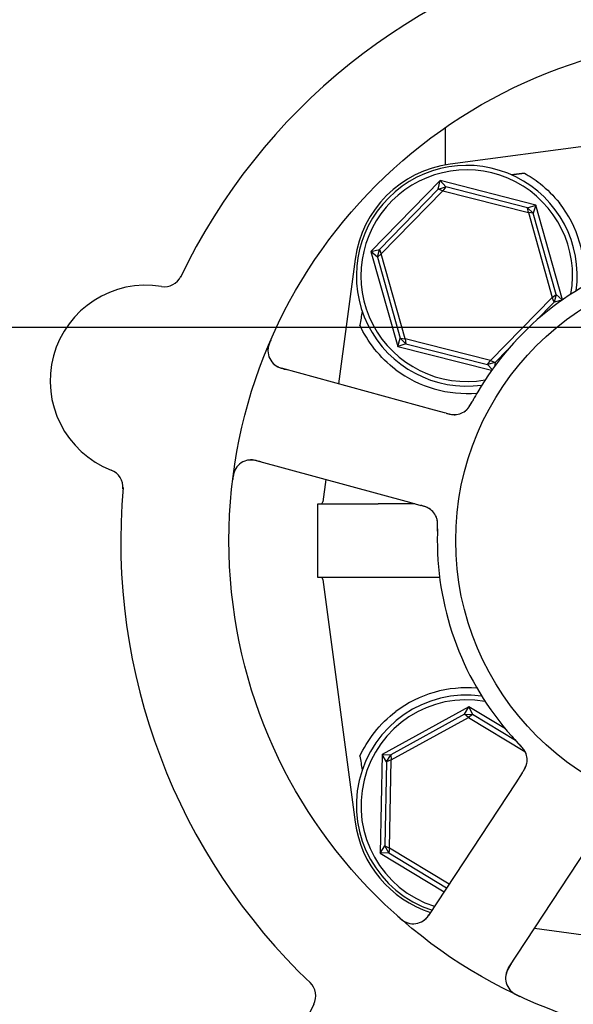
# Model space of a CAD drawing. Header units: inches. Extents: x 24 to 1128, y -74 to 748.
# Tile 541 of 557: x 719.95 to 721.83, y 605.41 to 608.76. Entities that reach past the tile are written whole.
import ezdxf

# ---------------------------------------------------------------- set-up
doc = ezdxf.new("R2010")
doc.units = ezdxf.units.IN
doc.header["$LTSCALE"] = 32
doc.header["$MEASUREMENT"] = 0
doc.layers.add('Dimension (ANSI)', color=7, linetype='Continuous', lineweight=25)
doc.layers.add('Visible (ANSI)', color=7, linetype='Continuous', lineweight=30)
doc.styles.add('Note Text (ANSI)', font='tahoma.ttf')
doc.dimstyles.new('Architectural (ANSI)', dxfattribs={"dimscale": 32, "dimtxt": 0.125, "dimasz": 0.098425, "dimexe": 0.125, "dimexo": 0.0625, "dimgap": 0.031496, "dimtad": 0, "dimtih": 1, "dimtoh": 1, "dimdec": 4, "dimrnd": 1e-08, "dimzin": 3, "dimdsep": 46, "dimlunit": 4, "dimtxsty": 'Note Text (ANSI)', "dimcen": 0.09, "dimdle": 0.393701, "dimclrd": 256, "dimclre": 256, "dimclrt": 256, "dimadec": 0, "dimazin": 3, "dimtfac": 0.96, "dimtofl": 0, "dimtmove": 0, "dimatfit": 3, "dimfxl": 1, "dimfrac": 2, "dimtolj": 1, "dimtzin": 12, "dimlwd": -1, "dimlwe": -1, "dimarcsym": 0})

# ---------------------------------------------------------------- blocks, each defined once
blk = doc.blocks.new('*D17')
at = {"layer": 'Defpoints', "color": 0, "transparency": 16777216}
for p in [(710.5391, 607.7114), (710.5391, 481.7114), (798.7409, 481.7114)]:
    blk.add_point(p, dxfattribs=at)
at = {"layer": 'Dimension (ANSI)', "transparency": 16777216}
for p, q in [((712.5391, 607.7114), (802.7409, 607.7114)), ((798.7409, 604.5618), (798.7409, 544.8012)), ((798.7409, 484.861), (798.7409, 538.6216)), ((712.5391, 481.7114), (802.7409, 481.7114))]:
    blk.add_line(p, q, dxfattribs=at)
for points in [[(798.216, 604.5618), (799.2658, 604.5618), (798.7409, 607.7114)], [(798.216, 484.861), (799.2658, 484.861), (798.7409, 481.7114)]]:
    blk.add_solid(points, dxfattribs=at)
at = {"layer": 'Dimension (ANSI)', "transparency": 16777216, "insert": (792.0089, 543.7933), "char_height": 4, "attachment_point": 1, "style": 'Note Text (ANSI)'}
blk.add_mtext('\\A1;10\'-6"', dxfattribs=at)

msp = doc.modelspace()

# ---------------------------------------------------------------- linework, layer by layer
at = {"layer": 'Visible (ANSI)'}
for p, q in [((721.39434, 608.38904), (721.39434, 608.26263)), ((722.13952, 608.36224), (721.41143, 608.26531)), ((721.37723, 608.20946), (721.14289, 607.96925)), ((721.3712, 608.18091), (721.37723, 608.20946)), ((721.3712, 608.18091), (721.39725, 608.18824)), ((721.37723, 608.20946), (721.39725, 608.18824)), ((721.70243, 608.12663), (721.37723, 608.20946)), ((721.39725, 608.18824), (721.387, 608.17473)), ((721.67469, 608.11757), (721.39725, 608.18824)), ((721.3712, 608.18091), (721.17128, 607.97598)), ((721.17786, 607.96034), (721.387, 608.17473)), ((721.387, 608.17473), (721.3712, 608.18091)), ((721.387, 608.17473), (721.67723, 608.1008)), ((721.67469, 608.11757), (721.70243, 608.12663)), ((721.67469, 608.11757), (721.69406, 608.09867)), ((721.67723, 608.1008), (721.67469, 608.11757)), ((721.70243, 608.12663), (721.69406, 608.09867)), ((721.79303, 607.80452), (721.70243, 608.12663)), ((721.69406, 608.09867), (721.67723, 608.1008)), ((721.67723, 608.1008), (721.75832, 607.81249)), ((721.77158, 607.82307), (721.69406, 608.09867)), ((721.14289, 607.96925), (721.17128, 607.97598)), ((721.1646, 607.94975), (721.14289, 607.96925)), ((721.14289, 607.96925), (721.23375, 607.6462)), ((721.1646, 607.94975), (721.17128, 607.97598)), ((721.17786, 607.96034), (721.1646, 607.94975)), ((721.1646, 607.94975), (721.24212, 607.67415)), ((721.17128, 607.97598), (721.17786, 607.96034)), ((721.25895, 607.67203), (721.17786, 607.96034)), ((721.08919, 607.94307), (721.03275, 607.51911)), ((721.75832, 607.81249), (721.77158, 607.82307)), ((721.77158, 607.82307), (721.7649, 607.79685)), ((721.77158, 607.82307), (721.79259, 607.80421)), ((721.75832, 607.81249), (721.54918, 607.5981)), ((721.70132, 607.73167), (721.7649, 607.79685)), ((721.7649, 607.79685), (721.75832, 607.81249)), ((721.79088, 607.80301), (721.7649, 607.79685)), ((721.23375, 607.6462), (721.24212, 607.67415)), ((721.26149, 607.65526), (721.23375, 607.6462)), ((721.24212, 607.67415), (721.25895, 607.67203)), ((721.26149, 607.65526), (721.24212, 607.67415)), ((721.25895, 607.67203), (721.26149, 607.65526)), ((721.54918, 607.5981), (721.25895, 607.67203)), ((721.26149, 607.65526), (721.53893, 607.58459)), ((721.23375, 607.6462), (721.55248, 607.56501)), ((721.56498, 607.59192), (721.60654, 607.63452)), ((721.53893, 607.58459), (721.54918, 607.5981)), ((721.56498, 607.59192), (721.53893, 607.58459)), ((721.55459, 607.56799), (721.53893, 607.58459)), ((721.54918, 607.5981), (721.56498, 607.59192)), ((721.56498, 607.59192), (721.56212, 607.57837)), ((721.35907, 607.4301), (720.83876, 607.57203)), ((721.39755, 607.4196), (721.35907, 607.4301)), ((720.75323, 607.25849), (721.27354, 607.11655)), ((720.98948, 607.19404), (720.97938, 607.11819)), ((721.27354, 607.11655), (721.31204, 607.10605)), ((720.96184, 607.11141), (721.13545, 607.11141)), ((720.96184, 606.86141), (720.96184, 607.11141)), ((721.29136, 607.11169), (721.16755, 607.11169)), ((721.13545, 606.86141), (720.96184, 606.86141)), ((720.97938, 606.85463), (721.08919, 606.02975)), ((721.37597, 606.86114), (721.16755, 606.86114)), ((721.47489, 606.42193), (721.18092, 606.26006)), ((721.46084, 606.39635), (721.47489, 606.42193)), ((721.47489, 606.42193), (721.4879, 606.39581)), ((721.59966, 606.34648), (721.47489, 606.42193)), ((721.46084, 606.39635), (721.21005, 606.25826)), ((721.2118, 606.24139), (721.47416, 606.38585)), ((721.46084, 606.39635), (721.4879, 606.39581)), ((721.47416, 606.38585), (721.46084, 606.39635)), ((721.4879, 606.39581), (721.47416, 606.38585)), ((721.47416, 606.38585), (721.66552, 606.27014)), ((721.6338, 606.30758), (721.4879, 606.39581)), ((721.18092, 606.26006), (721.17412, 605.92454)), ((721.18092, 606.26006), (721.21005, 606.25826)), ((721.19605, 606.2351), (721.18092, 606.26006)), ((721.19605, 606.2351), (721.21005, 606.25826)), ((721.21005, 606.25826), (721.2118, 606.24139)), ((721.19605, 606.2351), (721.19025, 605.94887)), ((721.2118, 606.24139), (721.19605, 606.2351)), ((721.20573, 605.94195), (721.2118, 606.24139)), ((721.65619, 606.19724), (721.63432, 606.16389)), ((721.63432, 606.16389), (721.33855, 605.7129)), ((721.61031, 605.53466), (721.90609, 605.98565)), ((721.17412, 605.92454), (721.19025, 605.94887)), ((721.19025, 605.94887), (721.20573, 605.94195)), ((721.2033, 605.92516), (721.19025, 605.94887)), ((721.20573, 605.94195), (721.2033, 605.92516)), ((721.4084, 605.8194), (721.20573, 605.94195)), ((721.2033, 605.92516), (721.17412, 605.92454)), ((721.17412, 605.92454), (721.39125, 605.79325)), ((721.2033, 605.92516), (721.39982, 605.80633)), ((721.6986, 605.66929), (722.36809, 605.58016))]:
    msp.add_line(p, q, dxfattribs=at)
for radius in [1.7075, 0.9375]:
    msp.add_circle((722.36809, 606.98641), radius, dxfattribs=at)
for centre, radius, start, end in [((722.36809, 606.98641), 2.075, 102.99965, 154.48395), ((721.46091, 607.89359), 0.375, 97.58266, 172.41734), ((721.46809, 607.88641), 0.375, 352.17396, 277.82604), ((721.46809, 607.88641), 0.35938, 350.02465, 279.97535), ((721.46809, 607.88641), 0.4, 355.00108, 38.18136), ((722.36809, 606.98641), 1, 107.83299, 149.65061), ((720.44117, 607.91156), 0.0625, 260.66113, 334.3534), ((720.37829, 607.5292), 0.325, 80.66113, 248.82247), ((720.85521, 607.63233), 0.0625, 156.88035, 254.7418), ((721.46809, 607.88641), 0.4, 232.97261, 274.99892), ((721.4255, 607.47676), 0.0625, 272.31583, 312.22862), ((720.73678, 607.19819), 0.0625, 74.7418, 172.60325), ((720.23831, 607.16787), 0.0625, 355.1302, 68.82247), ((722.36809, 606.98641), 2.075, 174.99965, 226.48395), ((720.97164, 607.11923), 0.00781, 270, 352.41734), ((721.30708, 607.04262), 0.0625, 17.2706, 58.30345), ((722.36809, 606.98641), 1, 179.83299, 221.65061), ((720.97164, 606.8536), 0.00781, 7.58266, 90), ((721.46809, 606.08641), 0.4, 85.00108, 127.02739), ((721.46809, 606.08641), 0.375, 82.17396, 251.65611), ((721.46809, 606.08641), 0.35938, 80.02465, 252.32065), ((721.61047, 606.24149), 0.0625, 344.31583, 24.22862), ((721.46091, 606.07924), 0.375, 187.58266, 251.98149), ((721.28628, 605.74717), 0.0625, 228.88035, 326.7418), ((721.66258, 605.50039), 0.0625, 146.7418, 244.60325), ((720.89277, 605.4397), 0.0625, 332.66113, 46.3534), ((721.23699, 605.26174), 0.325, 152.66113, 320.82247)]:
    msp.add_arc(centre, radius, start, end, dxfattribs=at)
for centre, major_axis, start_param, end_param in [((720.87013, 604.87658), (0.57653, 4.33091), 0.8462542, 0.8607442), ((720.87013, 609.09624), (0.57653, -4.33091), 5.4224411, 5.4369311)]:
    msp.add_ellipse(centre, major_axis=major_axis, ratio=0.0429148, start_param=start_param, end_param=end_param, dxfattribs=at)
msp.add_rational_spline([(721.61904, 608.22969), (721.64138, 608.23252), (721.66367, 608.23534)], [0.999969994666, 0.999969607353, 0.999970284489], degree=2, dxfattribs=at)
for points, knots in [([(721.66367, 608.23534), (721.6815, 608.22534), (721.69972, 608.21329), (721.74111, 608.18035), (721.76359, 608.15773), (721.78251, 608.13367)], [0.52955844, 0.52955844, 0.52955844, 0.52955844, 0.6981502, 0.6981502, 0.92955653, 0.92955653, 0.92955653, 0.92955653]), ([(721.22721, 607.56707), (721.20065, 607.58711), (721.17574, 607.6114), (721.13422, 607.66358), (721.11766, 607.6915), (721.10549, 607.71753), (721.10525, 607.71804), (721.10502, 607.71855)], [2.42631307, 2.42631307, 2.42631307, 2.42631307, 2.67966435, 2.67966435, 2.93613641, 2.93613641, 2.94128789, 2.94128789, 2.94128789, 2.94128789]), ([(720.8034, 607.67002), (720.80308, 607.66927), (720.80276, 607.66853), (720.8014, 607.66539), (720.80035, 607.66289), (720.79854, 607.65822), (720.79775, 607.65605), (720.79617, 607.65129), (720.7954, 607.64863), (720.79432, 607.64432), (720.79395, 607.64255), (720.79336, 607.6392), (720.79315, 607.63761), (720.79284, 607.63448), (720.79276, 607.63293), (720.79274, 607.63104), (720.79274, 607.63048), (720.79275, 607.63004)], [0, 0, 0, 0, 0.00673636, 0.00673636, 0.02806078, 0.02806078, 0.0453371, 0.0453371, 0.06652159, 0.06652159, 0.08352225, 0.08352225, 0.101589, 0.101589, 0.12223492, 0.12223492, 0.13206643, 0.13206643, 0.13206643, 0.13206643]), ([(720.81242, 607.58677), (720.81292, 607.58631), (720.81354, 607.58577), (720.81615, 607.58361), (720.81815, 607.58213), (720.82406, 607.57857), (720.82792, 607.57661), (720.83568, 607.57344), (720.83941, 607.57213), (720.84505, 607.57039), (720.84675, 607.56989), (720.85048, 607.56883), (720.85255, 607.56827), (720.85459, 607.56771)], [0.11682073, 0.11682073, 0.11682073, 0.11682073, 0.13209763, 0.13209763, 0.17640846, 0.17640846, 0.22121697, 0.22121697, 0.25582457, 0.25582457, 0.27005755, 0.27005755, 0.2865375, 0.2865375, 0.2865375, 0.2865375]), ([(721.50513, 607.49169), (721.50028, 607.4834), (721.49439, 607.47297), (721.48971, 607.46438), (721.48865, 607.46242), (721.48767, 607.46062), (721.48679, 607.45898)], [0, 0, 0, 0, 0.41999651, 0.41999651, 0.41999651, 0.51583384, 0.51583384, 0.51583384, 0.51583384]), ([(721.46256, 607.42643), (721.46299, 607.42676), (721.46342, 607.4271), (721.4646, 607.42808), (721.4654, 607.42877), (721.46667, 607.42999), (721.467, 607.43032), (721.46831, 607.43164), (721.46942, 607.43282), (721.47166, 607.43548), (721.47276, 607.43684), (721.47473, 607.43949), (721.47556, 607.44066), (721.47788, 607.44403), (721.47944, 607.44646), (721.48226, 607.45107), (721.48354, 607.45326), (721.48639, 607.45829), (721.48794, 607.46114), (721.48987, 607.46467), (721.49024, 607.46536), (721.49062, 607.46604)], [0.13529988, 0.13529988, 0.13529988, 0.13529988, 0.1504163, 0.1504163, 0.17862375, 0.17862375, 0.18801437, 0.18801437, 0.21370501, 0.21370501, 0.23365386, 0.23365386, 0.24706172, 0.24706172, 0.26969875, 0.26969875, 0.28871804, 0.28871804, 0.31389264, 0.31389264, 0.31994869, 0.31994869, 0.31994869, 0.31994869]), ([(721.46687, 607.4299), (721.46687, 607.4299), (721.46693, 607.42995), (721.46722, 607.43021), (721.46757, 607.43053), (721.46851, 607.43144), (721.46916, 607.43208), (721.47109, 607.43413), (721.47248, 607.43575), (721.47487, 607.4389), (721.47585, 607.44027), (721.47757, 607.44283), (721.47829, 607.44396), (721.48016, 607.44699), (721.48133, 607.44898), (721.48366, 607.45313), (721.48484, 607.45533), (721.48623, 607.45793), (721.48649, 607.45842), (721.48675, 607.4589)], [0.07093315, 0.07093315, 0.07093315, 0.07093315, 0.07636583, 0.07636583, 0.08666451, 0.08666451, 0.09983227, 0.09983227, 0.12422952, 0.12422952, 0.14000403, 0.14000403, 0.15098747, 0.15098747, 0.16837574, 0.16837574, 0.18725581, 0.18725581, 0.19162474, 0.19162474, 0.19162474, 0.19162474]), ([(721.39771, 607.41956), (721.39864, 607.4193), (721.39959, 607.41904), (721.40143, 607.41855), (721.40233, 607.4183), (721.40495, 607.41761), (721.40663, 607.41718), (721.40934, 607.41652), (721.41041, 607.41627), (721.41454, 607.41537), (721.41717, 607.41493), (721.42119, 607.41445), (721.42322, 607.4143), (721.42625, 607.41427), (721.42708, 607.41428), (721.42829, 607.41432), (721.42876, 607.41434), (721.42897, 607.41435), (721.42899, 607.41435), (721.42899, 607.41435)], [0, 0, 0, 0, 0.00805947, 0.00805947, 0.01607833, 0.01607833, 0.0318321, 0.0318321, 0.04288224, 0.04288224, 0.07619177, 0.07619177, 0.108399, 0.108399, 0.1204764, 0.1204764, 0.12953115, 0.12953115, 0.13163232, 0.13163232, 0.13163232, 0.13163232]), ([(721.40557, 607.41745), (721.40659, 607.4172), (721.40762, 607.41694), (721.41167, 607.41601), (721.4148, 607.4154), (721.42074, 607.41461), (721.42363, 607.4144), (721.42809, 607.41437), (721.42978, 607.41444), (721.43205, 607.41462), (721.43273, 607.41469), (721.4335, 607.41477), (721.43365, 607.41479), (721.43378, 607.41481)], [0.01683363, 0.01683363, 0.01683363, 0.01683363, 0.024996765, 0.024996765, 0.048690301, 0.048690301, 0.071674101, 0.071674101, 0.086017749, 0.086017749, 0.092484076, 0.092484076, 0.093980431, 0.093980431, 0.093980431, 0.093980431]), ([(720.76913, 607.25415), (720.76853, 607.25431), (720.76793, 607.25447), (720.76596, 607.25501), (720.76459, 607.25538), (720.75805, 607.2571), (720.753, 607.25826), (720.74492, 607.25963), (720.74153, 607.26001), (720.73297, 607.26046), (720.72779, 607.26001), (720.72425, 607.25941), (720.72391, 607.25934), (720.7236, 607.25928)], [0, 0, 0, 0, 0.00480624, 0.00480624, 0.01589597, 0.01589597, 0.05833405, 0.05833405, 0.09384638, 0.09384638, 0.15340885, 0.15340885, 0.16065924, 0.16065924, 0.16065924, 0.16065924]), ([(720.68407, 607.23178), (720.68378, 607.2313), (720.68341, 607.23068), (720.6822, 607.2285), (720.6813, 607.22672), (720.67973, 607.22298), (720.67909, 607.22129), (720.67772, 607.21713), (720.67697, 607.21451), (720.67577, 607.20951), (720.67527, 607.2071), (720.67437, 607.20209), (720.67397, 607.19944), (720.67341, 607.19525), (720.67321, 607.19367), (720.67302, 607.19205)], [0.10313051, 0.10313051, 0.10313051, 0.10313051, 0.11603195, 0.11603195, 0.14472133, 0.14472133, 0.16305354, 0.16305354, 0.18481804, 0.18481804, 0.20320409, 0.20320409, 0.22373688, 0.22373688, 0.23709217, 0.23709217, 0.23709217, 0.23709217]), ([(721.14991, 607.11152), (721.15408, 607.11158), (721.15852, 607.11165), (721.16408, 607.11168), (721.16477, 607.11169), (721.16584, 607.11169), (721.16621, 607.11169), (721.16682, 607.11169), (721.16706, 607.11169), (721.16738, 607.11169), (721.16746, 607.11169), (721.16755, 607.11169)], [0.027184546, 0.027184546, 0.027184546, 0.027184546, 0.056924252, 0.056924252, 0.061161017, 0.061161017, 0.063446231, 0.063446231, 0.064876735, 0.064876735, 0.065401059, 0.065401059, 0.065401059, 0.065401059]), ([(721.34075, 607.09528), (721.34075, 607.09528), (721.34075, 607.09528), (721.34072, 607.0953), (721.34066, 607.09534), (721.34038, 607.09551), (721.34012, 607.09568), (721.33886, 607.09644), (721.33716, 607.0974), (721.3347, 607.0986), (721.33406, 607.09889), (721.33055, 607.10044), (721.32738, 607.1016), (721.3217, 607.10335), (721.31992, 607.10387), (721.31711, 607.10466), (721.31613, 607.10493), (721.31415, 607.10548), (721.31312, 607.10576), (721.3121, 607.10603)], [0.05598665, 0.05598665, 0.05598665, 0.05598665, 0.056873, 0.056873, 0.0600697, 0.0600697, 0.06858048, 0.06858048, 0.09786866, 0.09786866, 0.10758076, 0.10758076, 0.14991048, 0.14991048, 0.16694482, 0.16694482, 0.17567446, 0.17567446, 0.18444701, 0.18444701, 0.18444701, 0.18444701]), ([(721.34574, 607.09173), (721.34552, 607.0919), (721.34528, 607.09208), (721.34435, 607.09277), (721.3436, 607.0933), (721.3414, 607.09478), (721.33987, 607.09572), (721.33519, 607.0983), (721.33176, 607.09984), (721.32539, 607.1022), (721.32244, 607.10313), (721.3196, 607.10395)], [0.094581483, 0.094581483, 0.094581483, 0.094581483, 0.09763665, 0.09763665, 0.105884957, 0.105884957, 0.120706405, 0.120706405, 0.149461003, 0.149461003, 0.172558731, 0.172558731, 0.172558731, 0.172558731]), ([(721.36862, 607.01882), (721.36872, 607.02209), (721.36884, 607.02533), (721.36898, 607.0313), (721.36901, 607.03403), (721.36897, 607.03913), (721.36891, 607.04154), (721.36873, 607.04548), (721.36863, 607.04709), (721.36833, 607.05061), (721.36813, 607.05243), (721.36767, 607.05567), (721.36742, 607.0571), (721.36676, 607.06034), (721.36634, 607.06193), (721.36549, 607.0647), (721.36505, 607.06593), (721.36464, 607.06696)], [0, 0, 0, 0, 0.02532919, 0.02532919, 0.04592781, 0.04592781, 0.06431613, 0.06431613, 0.07801539, 0.07801539, 0.09688899, 0.09688899, 0.1175537, 0.1175537, 0.15067695, 0.15067695, 0.17984281, 0.17984281, 0.17984281, 0.17984281]), ([(721.36891, 607.02693), (721.36895, 607.02783), (721.36899, 607.02873), (721.36906, 607.03055), (721.36909, 607.03146), (721.36921, 607.03481), (721.36927, 607.03731), (721.36927, 607.04221), (721.3692, 607.04467), (721.36899, 607.04836), (721.36887, 607.04975), (721.36852, 607.05296), (721.36826, 607.05466), (721.36776, 607.05726), (721.36753, 607.05828), (721.36704, 607.06024), (721.36676, 607.06118), (721.36655, 607.06187), (721.36651, 607.062), (721.36651, 607.062)], [0, 0, 0, 0, 0.00712604, 0.00712604, 0.01419238, 0.01419238, 0.03284312, 0.03284312, 0.05207098, 0.05207098, 0.06472354, 0.06472354, 0.08419423, 0.08419423, 0.09866358, 0.09866358, 0.11516786, 0.11516786, 0.12167905, 0.12167905, 0.12167905, 0.12167905]), ([(721.36891, 607.02692), (721.3686, 607.01894), (721.36827, 607.00765), (721.36815, 606.99772), (721.36812, 606.99481), (721.3681, 606.992), (721.36809, 606.98933)], [0.48416631, 0.48416631, 0.48416631, 0.48416631, 0.88318571, 0.88318571, 0.88318571, 1, 1, 1, 1]), ([(721.16755, 606.86114), (721.16746, 606.86114), (721.16736, 606.86114), (721.167, 606.86114), (721.16674, 606.86114), (721.16606, 606.86114), (721.16566, 606.86114), (721.16408, 606.86114), (721.16291, 606.86115), (721.15905, 606.86118), (721.15654, 606.86121), (721.15244, 606.86127), (721.15115, 606.86129), (721.14991, 606.86131)], [0.065326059, 0.065326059, 0.065326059, 0.065326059, 0.065886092, 0.065886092, 0.067505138, 0.067505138, 0.069967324, 0.069967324, 0.077104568, 0.077104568, 0.093330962, 0.093330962, 0.101340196, 0.101340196, 0.101340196, 0.101340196]), ([(721.10502, 606.25427), (721.11692, 606.28002), (721.1335, 606.30821), (721.17525, 606.36094), (721.20037, 606.3855), (721.22721, 606.40575)], [0.44734115, 0.44734115, 0.44734115, 0.44734115, 0.70623872, 0.70623872, 0.9622765, 0.9622765, 0.9622765, 0.9622765]), ([(721.62088, 606.32183), (721.62726, 606.31465), (721.63536, 606.30583), (721.64208, 606.29873), (721.64362, 606.29711), (721.64503, 606.29562), (721.64632, 606.29428)], [0, 0, 0, 0, 0.41999651, 0.41999651, 0.41999651, 0.51583384, 0.51583384, 0.51583384, 0.51583384]), ([(721.66979, 606.26118), (721.66961, 606.26168), (721.66941, 606.2622), (721.66885, 606.26362), (721.66843, 606.2646), (721.66767, 606.26618), (721.66746, 606.2666), (721.66661, 606.26826), (721.66583, 606.26967), (721.66399, 606.27263), (721.66303, 606.27409), (721.66112, 606.27678), (721.66027, 606.27794), (721.65778, 606.28118), (721.65595, 606.28342), (721.65243, 606.28752), (721.65075, 606.28942), (721.64685, 606.29368), (721.64462, 606.29604), (721.64186, 606.29897), (721.64132, 606.29953), (721.64078, 606.3001)], [0.13529989, 0.13529989, 0.13529989, 0.13529989, 0.15041637, 0.15041637, 0.17862377, 0.17862377, 0.18801437, 0.18801437, 0.21370501, 0.21370501, 0.23365387, 0.23365387, 0.24706173, 0.24706173, 0.26969876, 0.26969876, 0.28871805, 0.28871805, 0.31389266, 0.31389266, 0.3199487, 0.3199487, 0.3199487, 0.3199487]), ([(721.66782, 606.26635), (721.66782, 606.26635), (721.66779, 606.26642), (721.66763, 606.26678), (721.66744, 606.2672), (721.66686, 606.26838), (721.66645, 606.26919), (721.66509, 606.27167), (721.66398, 606.27349), (721.66173, 606.27674), (721.66073, 606.2781), (721.65882, 606.28052), (721.65797, 606.28156), (721.65567, 606.28427), (721.65414, 606.28599), (721.65091, 606.28949), (721.64919, 606.29129), (721.64714, 606.29343), (721.64676, 606.29382), (721.64638, 606.29422)], [0.07093315, 0.07093315, 0.07093315, 0.07093315, 0.07636583, 0.07636583, 0.08666451, 0.08666451, 0.09983228, 0.09983228, 0.12422953, 0.12422953, 0.14000404, 0.14000404, 0.15098747, 0.15098747, 0.16837574, 0.16837574, 0.18725582, 0.18725582, 0.19162474, 0.19162474, 0.19162474, 0.19162474]), ([(721.65628, 606.19737), (721.65681, 606.19818), (721.65735, 606.19901), (721.65839, 606.2006), (721.6589, 606.20138), (721.66037, 606.20366), (721.6613, 606.20512), (721.66276, 606.2075), (721.66333, 606.20844), (721.66547, 606.21209), (721.66669, 606.21445), (721.6684, 606.21813), (721.66916, 606.22002), (721.67013, 606.22289), (721.67038, 606.22368), (721.67072, 606.22484), (721.67084, 606.22529), (721.67089, 606.22549), (721.6709, 606.22551), (721.6709, 606.22551)], [0, 0, 0, 0, 0.00805947, 0.00805947, 0.01607833, 0.01607833, 0.0318321, 0.0318321, 0.04288224, 0.04288224, 0.07619177, 0.07619177, 0.108399, 0.108399, 0.12047641, 0.12047641, 0.12953115, 0.12953115, 0.13163232, 0.13163232, 0.13163232, 0.13163232]), ([(721.66071, 606.2042), (721.66127, 606.20509), (721.66183, 606.20599), (721.66397, 606.20955), (721.66551, 606.21234), (721.66811, 606.21775), (721.6692, 606.22043), (721.6706, 606.22467), (721.67106, 606.22629), (721.67159, 606.22851), (721.67174, 606.22918), (721.67189, 606.22994), (721.67192, 606.23008), (721.67195, 606.23022)], [0.016833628, 0.016833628, 0.016833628, 0.016833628, 0.024996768, 0.024996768, 0.048690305, 0.048690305, 0.071674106, 0.071674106, 0.086017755, 0.086017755, 0.092484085, 0.092484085, 0.093980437, 0.093980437, 0.093980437, 0.093980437]), ([(721.23443, 605.70955), (721.23504, 605.70901), (721.23564, 605.70848), (721.23821, 605.70622), (721.24027, 605.70444), (721.24415, 605.70128), (721.24597, 605.69987), (721.25001, 605.69689), (721.2523, 605.69533), (721.25606, 605.69298), (721.25763, 605.69208), (721.26063, 605.69048), (721.26208, 605.68979), (721.26497, 605.68852), (721.26641, 605.68798), (721.2682, 605.68736), (721.26873, 605.68719), (721.26916, 605.68706)], [0, 0, 0, 0, 0.00673636, 0.00673636, 0.02806078, 0.02806078, 0.0453371, 0.0453371, 0.06652159, 0.06652159, 0.08352225, 0.08352225, 0.10158901, 0.10158901, 0.12223493, 0.12223493, 0.13206643, 0.13206643, 0.13206643, 0.13206643]), ([(721.31639, 605.6924), (721.31698, 605.69274), (721.31769, 605.69316), (721.32054, 605.69497), (721.32257, 605.69642), (721.32778, 605.70094), (721.33084, 605.70401), (721.33625, 605.7104), (721.33865, 605.71355), (721.34205, 605.71837), (721.34305, 605.71983), (721.34521, 605.72306), (721.34639, 605.72485), (721.34755, 605.72662)], [0.11682073, 0.11682073, 0.11682073, 0.11682073, 0.13209763, 0.13209763, 0.17640845, 0.17640845, 0.22121697, 0.22121697, 0.25582457, 0.25582457, 0.27005755, 0.27005755, 0.2865375, 0.2865375, 0.2865375, 0.2865375]), ([(721.61935, 605.54845), (721.61901, 605.54793), (721.61867, 605.54741), (721.61755, 605.5457), (721.61678, 605.54451), (721.61312, 605.53882), (721.61046, 605.53437), (721.60666, 605.52712), (721.60525, 605.52401), (721.60217, 605.516), (721.601, 605.51094), (721.60048, 605.50739), (721.60044, 605.50704), (721.6004, 605.50673)], [0, 0, 0, 0, 0.00480624, 0.00480624, 0.01589597, 0.01589597, 0.05833406, 0.05833406, 0.09384639, 0.09384639, 0.15340885, 0.15340885, 0.16065924, 0.16065924, 0.16065924, 0.16065924]), ([(721.61434, 605.46064), (721.61471, 605.46021), (721.61518, 605.45967), (721.61688, 605.45784), (721.61829, 605.45644), (721.62137, 605.4538), (721.62278, 605.45266), (721.62631, 605.45007), (721.62857, 605.44855), (721.63296, 605.44586), (721.63509, 605.44465), (721.63958, 605.44223), (721.64198, 605.44104), (721.64579, 605.43921), (721.64723, 605.43854), (721.64871, 605.43785)], [0.10313051, 0.10313051, 0.10313051, 0.10313051, 0.11603194, 0.11603194, 0.14472132, 0.14472132, 0.16305353, 0.16305353, 0.18481803, 0.18481803, 0.20320409, 0.20320409, 0.22373688, 0.22373688, 0.23709216, 0.23709216, 0.23709216, 0.23709216])]:
    msp.add_open_spline(points, degree=3, knots=knots, dxfattribs=at)
for points in [[(721.13545, 607.11141), (721.14043, 607.11141), (721.14525, 607.11145), (721.14991, 607.11152)], [(721.14991, 606.86131), (721.14509, 606.86138), (721.14026, 606.86141), (721.13545, 606.86141)]]:
    msp.add_open_spline(points, degree=3, dxfattribs=at)

# ---------------------------------------------------------------- dimensions: what is measured, and where the dimension line sits
at = {"layer": 'Dimension (ANSI)'}
dim = msp.add_linear_dim(base=(798.7409, 481.71141), p1=(710.53905, 607.71141), p2=(710.53905, 481.71141), angle=90, dimstyle='Architectural (ANSI)', override={"dimgap": 0.031496, "dimdec": 4, "dimlfac": 1, "dimtol": 0, "dimlim": 0, "dimtp": 0, "dimtm": 0, "dimtdec": 2, "dimatfit": 1}, dxfattribs=at)
dim.commit()
dim.dimension.update_dxf_attribs({"geometry": '*D17', "text_midpoint": (798.7409, 541.71141), "dimtype": 160})

doc.saveas('drawing.dxf')
